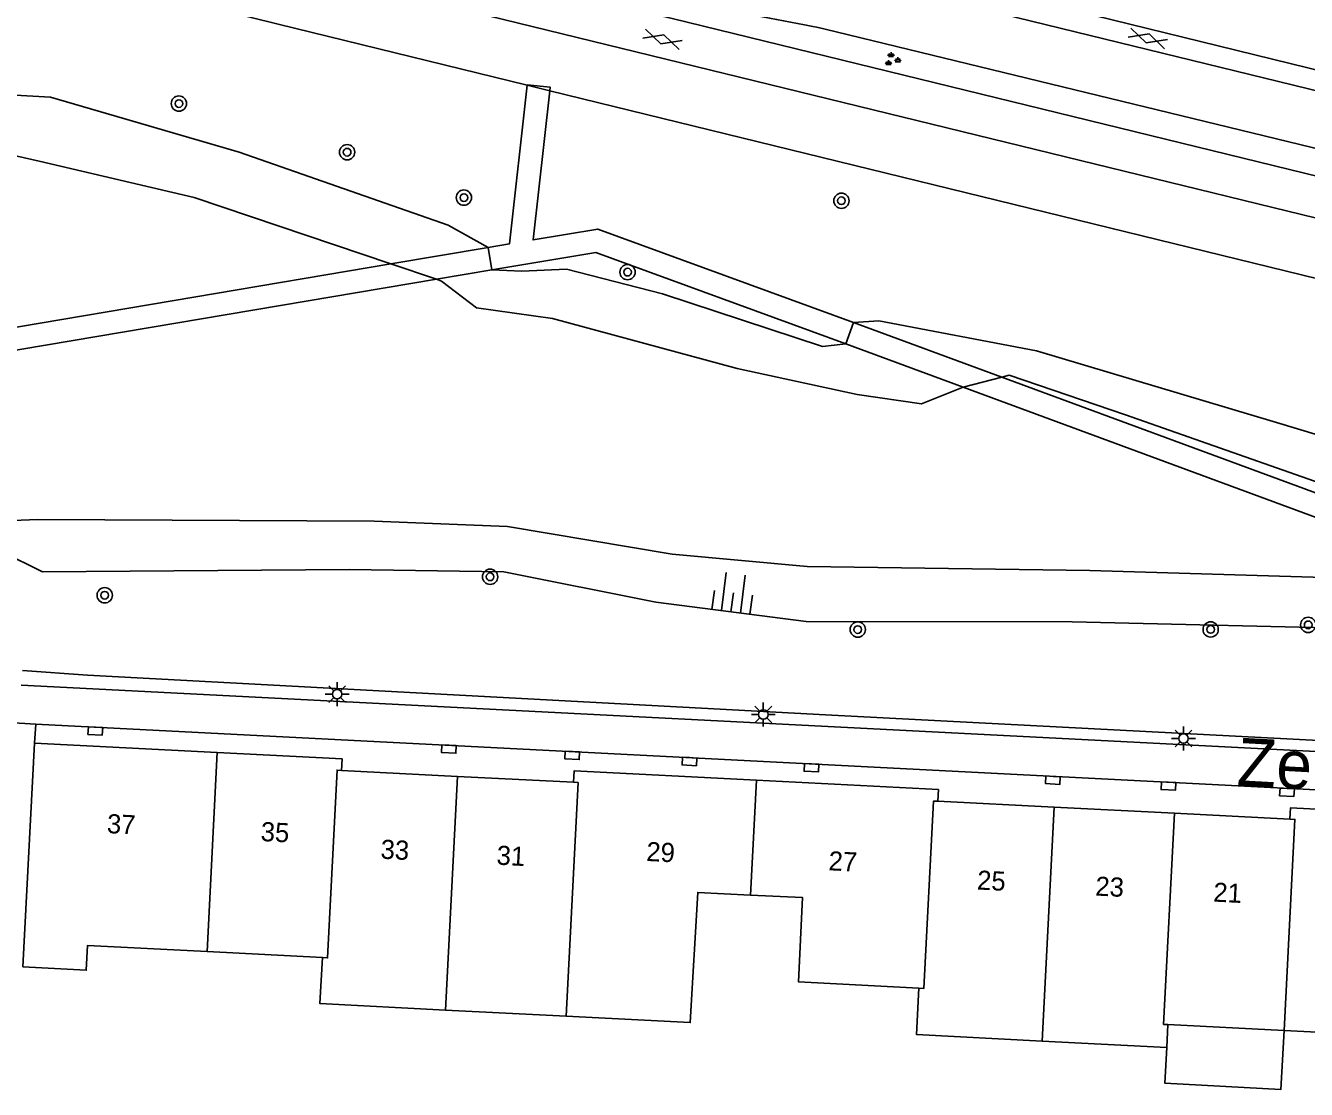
# Model space of a CAD drawing. Extents: x 125000 to 129004, y 397500 to 399008.
# Drawn here: x 127317.9 to 127384.8, y 398060.1 to 398115.7 of the extents above; entities that cross this region are included whole.
import ezdxf

# ---------------------------------------------------------------- set-up
doc = ezdxf.new("R2010")
doc.units = 0
for name, color, linetype in [('gg-afsc-faunaraster', 7, 'Continuous'), ('gg-afsc-lijn faunaraster', 7, 'Continuous'), ('gg-anno-huisnummerreeks BGT', 7, 'Continuous'), ('gg-anno-openbare ruimte label', 7, 'Continuous'), ('gg-bbg-hoofdgebouw', 7, 'Continuous'), ('gg-bbg-luifel en loopbrug', 7, 'Continuous'), ('gg-bbg-tussenscheiding', 7, 'Continuous'), ('gg-knt-bovenkant onderkant talud', 7, 'Continuous'), ('gg-knt-verharding', 7, 'Continuous'), ('gg-kwrk-kunstwerk niveau 01', 7, 'Continuous'), ('gt-grn-weggrens', 7, 'Continuous'), ('gt-symb-boom', 7, 'Continuous'), ('gt-symb-gesloten verharding', 7, 'Continuous'), ('gt-symb-groenvak', 7, 'Continuous'), ('gt-symb-kolk', 7, 'Continuous'), ('gt-symb-lichtmast', 7, 'Continuous'), ('gt-symb-talud symbool', 7, 'Continuous')]:
    doc.layers.add(name, color=color, linetype=linetype)

# ---------------------------------------------------------------- blocks, each defined once
blk = doc.blocks.new('gt0-BOOM')
at = {"layer": 'gt-symb-boom'}
for radius in [0.4, 0.2]:
    blk.add_circle((0, 0), radius, dxfattribs=at)
blk = doc.blocks.new('gt0-GRVAK')
at = {"layer": 'gt-symb-groenvak'}
for p, q in [((-0.11, 0.189), (-0.228, 0.24)), ((-0.182, 0.153), (0.088, 0.153)), ((-0.091, 0.211), (-0.156, 0.322)), ((-0.047, 0.214), (-0.047, 0.393)), ((-0.004, 0.211), (0.061, 0.322)), ((0.015, 0.189), (0.133, 0.24)), ((0.262, -0.052), (0.197, 0.059)), ((0.305, -0.049), (0.305, 0.13)), ((0.349, -0.052), (0.414, 0.059)), ((-0.245, -0.228), (-0.363, -0.177)), ((-0.318, -0.264), (-0.047, -0.264)), ((-0.226, -0.206), (-0.291, -0.095)), ((-0.183, -0.203), (-0.183, -0.024)), ((-0.139, -0.206), (-0.074, -0.095)), ((-0.12, -0.228), (-0.002, -0.177)), ((0.243, -0.074), (0.125, -0.023)), ((0.17, -0.11), (0.441, -0.11)), ((0.368, -0.074), (0.486, -0.023))]:
    blk.add_line(p, q, dxfattribs=at)
blk = doc.blocks.new('gt0-GESVH1')
at = {"layer": 'gt-symb-gesloten verharding'}
for p, q in [((-0.992, -0.261), (0.008, 0.239)), ((0.008, -0.261), (-0.992, 0.239)), ((0.008, 0.239), (1.008, -0.261)), ((1.008, 0.239), (0.008, -0.261))]:
    blk.add_line(p, q, dxfattribs=at)
blk = doc.blocks.new('gt0-KOLK')
at = {"layer": 'gt-symb-kolk'}
blk.add_lwpolyline([(0, 0), (0.375, 0), (0.375, 0.4), (-0.375, 0.4), (-0.375, 0), (0, 0)], dxfattribs=at)
blk = doc.blocks.new('gt0-LMAST')
at = {"layer": 'gt-symb-lichtmast'}
for p, q in [((-0.182, 0.173), (-0.447, 0.438)), ((-0.005, 0.246), (-0.005, 0.621)), ((0.172, 0.173), (0.437, 0.438)), ((-0.255, -0.004), (-0.63, -0.004)), ((-0.182, -0.181), (-0.447, -0.446)), ((-0.005, -0.254), (-0.005, -0.629)), ((0.437, -0.446), (0.172, -0.181)), ((0.245, -0.004), (0.62, -0.004))]:
    blk.add_line(p, q, dxfattribs=at)
blk.add_circle((-0.005, -0.004), 0.25, dxfattribs=at)
blk = doc.blocks.new('gt0-TALUD_1')
at = {"layer": 'gt-symb-talud symbool'}
for p, q in [((-1, -1), (-1, 0)), ((-0.5, -2), (-0.5, 0)), ((0, -1), (0, 0)), ((0.5, -2), (0.5, 0)), ((1, -1), (1, 0))]:
    blk.add_line(p, q, dxfattribs=at)

msp = doc.modelspace()

# ---------------------------------------------------------------- linework, layer by layer
at = {"layer": 'gg-afsc-faunaraster'}
for points in [[(127344.085, 398112.559), (127331.066, 398115.747), (127298.862, 398123.711)], [(127488.526, 398064.273), (127492.487, 398065.118), (127494.633, 398074.218), (127472.211, 398079.377), (127467.381, 398080.998), (127455.77, 398084.99), (127423.282, 398093.144), (127384.525, 398102.657), (127345.263, 398112.271)], [(127317.715, 398081.989), (127321.111, 398081.746), (127359.662, 398079.675), (127394.805, 398077.844)]]:
    msp.add_lwpolyline(points, dxfattribs=at)
at = {"layer": 'gg-afsc-lijn faunaraster'}
msp.add_line((127344.085, 398112.559), (127345.263, 398112.271), dxfattribs=at)
at = {"layer": 'gg-bbg-hoofdgebouw'}
for p, q in [((127318.341, 398078.195), (127317.739, 398066.509)), ((127327.893, 398077.702), (127318.341, 398078.195)), ((127340.446, 398076.456), (127334.378, 398076.769)), ((127346.499, 398076.144), (127340.446, 398076.456)), ((127371.604, 398074.847), (127365.537, 398075.157)), ((127377.896, 398074.525), (127371.604, 398074.847)), ((127383.927, 398074.216), (127377.896, 398074.525)), ((127327.358, 398067.302), (127333.383, 398066.988)), ((127339.822, 398064.251), (127346.109, 398063.929)), ((127377.49, 398062.297), (127377.551, 398063.491)), ((127377.551, 398063.491), (127383.617, 398063.182)), ((127383.617, 398063.182), (127383.62, 398063.182)), ((127370.979, 398062.629), (127377.49, 398062.297))]:
    msp.add_line(p, q, dxfattribs=at)
for points in [[(127334.378, 398076.769), (127334.409, 398077.366), (127327.893, 398077.702)], [(127356.055, 398076.25), (127346.529, 398076.738), (127346.499, 398076.144)], [(127365.537, 398075.157), (127365.567, 398075.763), (127356.055, 398076.25)], [(127393.736, 398074.311), (127383.958, 398074.815), (127383.927, 398074.216)], [(127346.109, 398063.929), (127352.603, 398063.596), (127352.987, 398070.391), (127355.747, 398070.256)], [(127355.747, 398070.256), (127358.468, 398070.123), (127358.25, 398065.724), (127364.535, 398065.392)], [(127383.62, 398063.182), (127390.132, 398062.851), (127390.44, 398068.898), (127393.456, 398068.745)], [(127317.739, 398066.509), (127321.049, 398066.332), (127321.117, 398067.626), (127327.358, 398067.302)], [(127333.383, 398066.988), (127333.256, 398064.587), (127339.822, 398064.251)], [(127364.535, 398065.392), (127364.422, 398062.964), (127370.979, 398062.629)]]:
    msp.add_lwpolyline(points, dxfattribs=at)
at = {"layer": 'gg-bbg-luifel en loopbrug'}
msp.add_lwpolyline([(127383.617, 398063.182), (127383.451, 398060.106), (127377.39, 398060.433), (127377.49, 398062.297)], dxfattribs=at)
at = {"layer": 'gg-bbg-tussenscheiding'}
for p, q in [((127327.893, 398077.702), (127327.358, 398067.302)), ((127340.446, 398076.456), (127339.822, 398064.251)), ((127356.055, 398076.25), (127355.747, 398070.256)), ((127371.604, 398074.847), (127370.979, 398062.629))]:
    msp.add_line(p, q, dxfattribs=at)
for points in [[(127334.378, 398076.769), (127334.154, 398076.781), (127333.652, 398066.974), (127333.383, 398066.988)], [(127346.499, 398076.144), (127346.737, 398076.132), (127346.109, 398063.929)], [(127365.537, 398075.157), (127365.312, 398075.168), (127364.808, 398065.378), (127364.535, 398065.392)], [(127377.896, 398074.525), (127377.329, 398063.502), (127377.551, 398063.491)], [(127383.62, 398063.182), (127384.188, 398074.203), (127383.927, 398074.216)]]:
    msp.add_lwpolyline(points, dxfattribs=at)
at = {"layer": 'gg-knt-bovenkant onderkant talud'}
for p, q in [((127336.966, 398103.219), (127339.337, 398102.419)), ((127366.85, 398096.78), (127368.869, 398097.306))]:
    msp.add_line(p, q, dxfattribs=at)
for points in [[(127311.157, 398112.393), (127319.175, 398111.925), (127329.029, 398109.059), (127339.95, 398105.255), (127342.04, 398104.073)], [(127311.986, 398110.085), (127318.595, 398108.589), (127326.681, 398106.686), (127336.966, 398103.219)], [(127342.235, 398102.908), (127343.807, 398102.841), (127346.128, 398102.948), (127351.143, 398101.653), (127359.507, 398098.912), (127360.722, 398099.041)], [(127339.337, 398102.419), (127339.61, 398102.327), (127341.438, 398100.923), (127345.408, 398100.364), (127355.053, 398097.751), (127361.316, 398096.406), (127364.674, 398095.906), (127366.85, 398096.78)], [(127361.134, 398100.158), (127362.453, 398100.245), (127370.685, 398098.681), (127383.224, 398094.946), (127388.54, 398093.343), (127402.084, 398089.628), (127416.149, 398086.636), (127420.703, 398085.726), (127420.877, 398084.875)], [(127368.869, 398097.306), (127369.255, 398097.406), (127375.341, 398095.335), (127386.202, 398091.53), (127389.056, 398090.655), (127402.719, 398087.547), (127409.824, 398086.204), (127413.972, 398085.689), (127413.985, 398085.142)], [(127387.923, 398087.386), (127385.713, 398086.848), (127373.48, 398087.2), (127358.703, 398087.425), (127351.656, 398088.054), (127343.059, 398089.505), (127336.086, 398089.785), (127318.506, 398089.88), (127316.355, 398089.793)], [(127390.697, 398084.286), (127388.865, 398084.151), (127372.544, 398084.533), (127358.65, 398084.543), (127350.796, 398085.555), (127342.859, 398087.143), (127334.779, 398087.26), (127318.757, 398087.144), (127316.654, 398088.184)]]:
    msp.add_lwpolyline(points, dxfattribs=at)
at = {"layer": 'gg-knt-verharding'}
for p, q in [((127359.647, 398115.488), (127468.058, 398089.148)), ((127394.774, 398077.261), (127317.655, 398081.223)), ((127318.341, 398078.195), (127318.413, 398079.19)), ((127318.413, 398079.19), (127393.813, 398075.311))]:
    msp.add_line(p, q, dxfattribs=at)
for points in [[(127235.364, 398142.341), (127239.282, 398141.302), (127434.758, 398093.535), (127454.559, 398088.715)], [(127357.03, 398120.301), (127437.68, 398100.517), (127491.128, 398087.521)], [(127356.742, 398119.266), (127437.297, 398099.567), (127490.93, 398086.481)], [(127347.872, 398116.93), (127351.648, 398116.04), (127435.453, 398095.541), (127458.475, 398089.671), (127464.971, 398087.176)], [(127344.085, 398112.559), (127343.151, 398104.269), (127342.04, 398104.073)], [(127345.263, 398112.271), (127345.283, 398112.448), (127344.087, 398112.573), (127344.085, 398112.559)], [(127361.134, 398100.158), (127347.768, 398105.046), (127344.392, 398104.475), (127345.263, 398112.271)], [(127342.235, 398102.908), (127347.663, 398103.813), (127360.722, 398099.041)]]:
    msp.add_lwpolyline(points, dxfattribs=at)
msp.add_arc((127326.65, 397955.754), 163.107, 78.32826, 82.48601, dxfattribs=at)
at = {"layer": 'gg-kwrk-kunstwerk niveau 01'}
for p, q in [((127342.04, 398104.073), (127336.966, 398103.219)), ((127342.235, 398102.908), (127342.04, 398104.073)), ((127336.966, 398103.219), (127309.64, 398098.617)), ((127339.337, 398102.419), (127342.235, 398102.908)), ((127361.134, 398100.158), (127360.722, 398099.041)), ((127368.869, 398097.306), (127361.134, 398100.158)), ((127360.722, 398099.041), (127366.85, 398096.78))]:
    msp.add_line(p, q, dxfattribs=at)
for points in [[(127316.355, 398089.793), (127314.781, 398098.277), (127339.337, 398102.419)], [(127389.233, 398087.705), (127386.438, 398090.827), (127368.869, 398097.306)], [(127366.85, 398096.78), (127385.759, 398089.804), (127387.923, 398087.386)]]:
    msp.add_lwpolyline(points, dxfattribs=at)
at = {"layer": 'gt-grn-weggrens'}
msp.add_line((127315.371, 398079.353), (127318.413, 398079.19), dxfattribs=at)

# ---------------------------------------------------------------- block references
at = {"layer": 'gt-symb-boom'}
for p in [(127325.888, 398111.596), (127334.676, 398109.059), (127340.776, 398106.684), (127360.498, 398106.521), (127349.324, 398102.792), (127342.144, 398086.879), (127322.011, 398085.914), (127384.879, 398084.37), (127361.352, 398084.125), (127379.785, 398084.129)]:
    msp.add_blockref('gt0-BOOM', p, dxfattribs=at)
at = {"layer": 'gt-symb-gesloten verharding'}
for p, rotation in [((127376.493, 398115.013), -17.33010869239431), ((127351.141, 398114.967), -17.330108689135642)]:
    msp.add_blockref('gt0-GESVH1', p, dxfattribs=dict(at, rotation=rotation))
at = {"layer": 'gt-symb-groenvak'}
msp.add_blockref('gt0-GRVAK', (127363.137, 398113.896), dxfattribs=at)
at = {"layer": 'gt-symb-kolk'}
for p, rotation in [((127321.533, 398079.029), 176.98848495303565), ((127340.005, 398078.079), 177.05337485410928), ((127346.443, 398077.748), 177.05337485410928), ((127352.567, 398077.433), 177.05337485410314), ((127358.939, 398077.105), 177.05337485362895), ((127371.553, 398076.456), 177.05337485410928), ((127377.588, 398076.146), 177.05337485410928), ((127383.783, 398075.827), 177.05337485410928)]:
    msp.add_blockref('gt0-KOLK', p, dxfattribs=dict(at, rotation=rotation))
at = {"layer": 'gt-symb-lichtmast'}
for p in [(127334.158, 398080.753), (127356.422, 398079.69), (127378.371, 398078.438)]:
    msp.add_blockref('gt0-LMAST', p, dxfattribs=at)
at = {"layer": 'gt-symb-talud symbool', "xscale": 1.000223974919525, "yscale": 1.0002239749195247, "rotation": 172.64762063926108}
msp.add_blockref('gt0-TALUD_1', (127354.723, 398085.049), dxfattribs=at)

# ---------------------------------------------------------------- texts
at = {"layer": 'gg-anno-huisnummerreeks BGT'}
for s, rotation, p in [('37', 357, (127322.109, 398073.496)), ('35', 357, (127330.143, 398073.081)), ('33', 357, (127336.404, 398072.16)), ('31', 357, (127342.465, 398071.847)), ('29', 357.1, (127350.286, 398072.039)), ('27', 357.1, (127359.805, 398071.552)), ('25', 357.1, (127367.564, 398070.547)), ('23', 357.1, (127373.743, 398070.231)), ('21', 357.1, (127379.905, 398069.916))]:
    msp.add_text(s, height=1, rotation=rotation, dxfattribs=at).set_placement(p)
at = {"layer": 'gg-anno-openbare ruimte label'}
msp.add_text('Zenderenstraat', height=2.5, rotation=356.9, dxfattribs=at).set_placement((127381.124, 398075.982))

doc.saveas('drawing.dxf')
